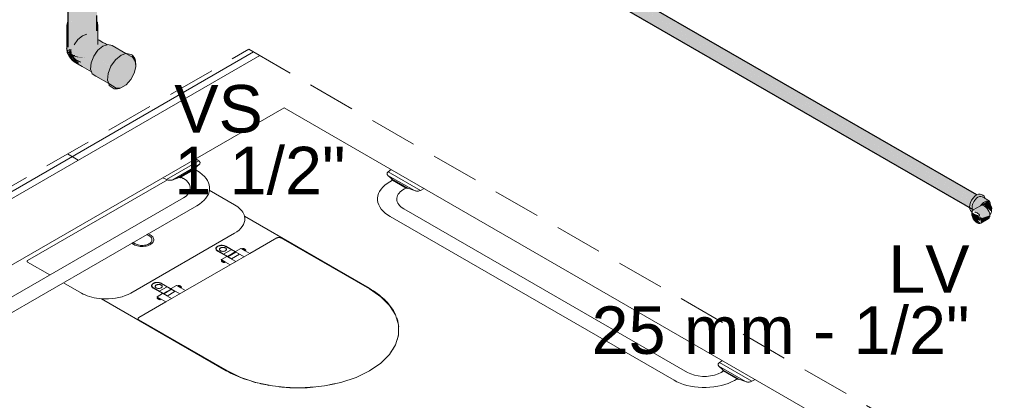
# Model space of a CAD drawing. Header units: millimetres. Extents: x 567 to 934, y -1 to 364.
# Tile 642 of 656: x 773.96 to 778.1, y 65.97 to 67.57. Entities that reach past the tile are written whole.
import ezdxf

# ---------------------------------------------------------------- set-up
doc = ezdxf.new("R2010")
doc.units = ezdxf.units.MM
doc.header["$MEASUREMENT"] = 0
doc.linetypes.add('JIS_02_2.0', pattern=[0.3, 0.2, -0.1])
doc.linetypes.add('NULL', pattern=[0])
for name, color, linetype, lineweight in [('A-ANNO-SYMB', 7, 'Continuous', 9), ('A-WALL', 7, 'Continuous', 25), ('AF-Condutos', 140, 'Continuous', 25), ('AF-Peça de utilização', 152, 'Continuous', 18), ('ARQ-ALV-REB', 7, 'Continuous', 18), ('DI-Área do detalhe', 10, 'JIS_02_2.0', 0), ('Peças hidrossanitárias', 7, 'Continuous', 13), ('Textos', 7, 'Continuous', 9)]:
    doc.layers.add(name, color=color, linetype=linetype, lineweight=lineweight)
doc.styles.add('Arial', font='arial.ttf')

msp = doc.modelspace()

# ---------------------------------------------------------------- hatches: boundary and pattern name
at = {"layer": 'AF-Condutos', "linetype": 'Continuous'}
for points in [[(774.2845, 67.5245), (774.2845, 68.8909), (774.281, 67.6282), (774.2805, 68.8764), (774.2697, 67.7522), (774.2666, 68.8641), (774.2529, 67.9371), (774.2453, 68.8561), (774.2218, 67.5134), (774.2449, 67.5114), (774.2832, 67.5241)], [(774.1642, 67.4591), (774.1653, 67.5774), (774.1642, 68.8288), (774.1642, 67.5734), (774.1641, 68.8292), (774.1628, 68.8096), (774.1629, 67.5689), (774.1628, 67.4629)], [(774.1756, 67.445), (774.1778, 67.5784), (774.1764, 67.4491), (774.1856, 67.4621), (774.1955, 67.4984), (774.1955, 67.4842), (774.2081, 67.5167), (774.2185, 67.5087), (774.2218, 67.5134), (774.2269, 67.8019), (774.2203, 68.7895), (774.2232, 67.7885), (774.2201, 68.7894), (774.2201, 68.8538), (774.2004, 67.7056), (774.1957, 68.7987), (774.2001, 67.7042), (774.1957, 68.7988), (774.1983, 67.6979), (774.1955, 68.7988), (774.1955, 67.6877), (774.1947, 68.7992), (774.1785, 67.6255), (774.1758, 68.8096), (774.1777, 67.6228), (774.1757, 68.8097), (774.1757, 67.6155), (774.1757, 68.8097), (774.1747, 67.7741), (774.1754, 68.8099), (774.1681, 67.5305), (774.1744, 67.4504), (774.1756, 67.445), (774.1753, 67.5761)], [(774.1628, 67.4558), (774.1629, 67.5689), (774.1628, 68.8096)], [(774.1643, 67.4586), (774.1676, 67.4492), (774.1753, 68.7969), (774.1752, 68.797)], [(775.1408, 68.4244), (777.9629, 66.7951), (775.1122, 68.4552), (775.1068, 68.4327), (775.1516, 68.4068), (777.962, 66.7843)], [(775.1371, 68.4757), (775.1283, 68.4728), (775.1122, 68.4552), (775.1541, 68.4308), (777.9674, 66.8067), (775.1556, 68.4445), (777.9747, 66.8171), (775.159, 68.4549), (777.9835, 66.8243)], [(775.1371, 68.4757), (777.9767, 66.8283), (777.9828, 66.8327)], [(775.1579, 68.466), (775.1371, 68.4757), (777.9923, 66.8272)], [(777.9846, 66.834), (775.1444, 68.4738), (777.9824, 66.8329)], [(777.9752, 66.8291), (775.1568, 68.4562), (777.9673, 66.8214)], [(775.1068, 68.4327), (775.1096, 68.4244), (775.1331, 68.4173), (775.1282, 68.4137), (777.9648, 66.776)], [(775.1096, 68.4244), (777.9549, 66.7809), (777.9548, 66.7817)], [(775.1293, 68.4123), (777.9708, 66.7717), (775.1509, 68.4006)], [(777.9546, 66.7885), (777.9575, 66.7983), (775.1408, 68.4244)], [(777.957, 66.7986), (777.9623, 66.8097), (775.1541, 68.4308)], [(777.9678, 66.821), (775.1556, 68.4445), (777.9621, 66.8099)], [(777.9546, 66.7819), (777.9553, 66.7881), (775.1516, 68.4068)], [(774.1778, 67.5784), (774.176, 67.4485), (774.1764, 67.4491)]]:
    msp.add_hatch(color=151, dxfattribs=at).paths.add_polyline_path(points)
at = {"layer": 'AF-Peça de utilização', "linetype": 'Continuous'}
for points in [[(774.1574, 67.4487), (774.1754, 67.4284), (774.1817, 67.5206), (774.2062, 67.5134), (774.2337, 67.5125), (774.2593, 67.5182), (774.2346, 67.4163), (774.2592, 67.4225), (774.2783, 67.4356), (774.2886, 67.4673), (774.2872, 67.5601), (774.2233, 67.5503), (774.1628, 67.5637), (774.1573, 67.5483)], [(774.1766, 67.4276), (774.1952, 67.4188), (774.1908, 67.4279), (774.2062, 67.4329), (774.2062, 67.4171), (774.2337, 67.4128), (774.2593, 67.5182), (774.2343, 67.5127), (774.2068, 67.5132), (774.1817, 67.5206), (774.176, 67.4338)], [(774.1784, 67.4132), (774.1796, 67.4096), (774.2034, 67.3906), (774.2614, 67.3547), (774.2577, 67.3584), (774.2603, 67.3884), (774.2667, 67.4115), (774.3056, 67.4567), (774.3271, 67.4659), (774.2423, 67.5106), (774.2233, 67.5043), (774.2043, 67.4886), (774.1886, 67.4663), (774.2019, 67.4533), (774.1875, 67.4362)], [(774.4402, 67.3463), (774.4482, 67.3738), (774.4459, 67.3973), (774.4351, 67.4127), (774.3485, 67.4627), (774.3311, 67.4673), (774.3099, 67.4603), (774.2888, 67.4429), (774.3643, 67.4043), (774.3614, 67.401), (774.2888, 67.4429), (774.2713, 67.4181), (774.3439, 67.3762), (774.3348, 67.3529), (774.2713, 67.4181), (774.2605, 67.3903), (774.2582, 67.3641), (774.2649, 67.3443), (774.2794, 67.3341), (774.366, 67.2841), (774.3857, 67.2853), (774.4073, 67.2978), (774.4271, 67.3193)], [(774.1681, 67.4169), (774.1766, 67.4233), (774.1638, 67.4263)], [(774.1957, 67.3908), (774.2068, 67.3885), (774.217, 67.3933), (774.1946, 67.4048), (774.1976, 67.4109), (774.1837, 67.4206), (774.182, 67.4448), (774.1746, 67.4482), (774.164, 67.4428), (774.1761, 67.4246), (774.182, 67.4037)], [(774.1766, 67.4233), (774.169, 67.4175), (774.1749, 67.4112)], [(774.3437, 67.3759), (774.2713, 67.4181), (774.3348, 67.3529)], [(774.3639, 67.4045), (774.2888, 67.4429), (774.3607, 67.4013)], [(774.3577, 67.2805), (774.3913, 67.3533), (774.4338, 67.4219), (774.4094, 67.43), (774.3861, 67.4223), (774.3629, 67.4031), (774.3437, 67.3759), (774.3318, 67.3453), (774.3293, 67.3165), (774.3366, 67.2947)], [(774.4457, 67.405), (774.4338, 67.4219), (774.4299, 67.4157)], [(774.1909, 67.3942), (774.2622, 67.3524), (774.2615, 67.3543), (774.2109, 67.3854), (774.1894, 67.4017)], [(774.2201, 67.4149), (774.2063, 67.4137), (774.2337, 67.4125)], [(774.3794, 67.2818), (774.3855, 67.2853), (774.3577, 67.2805)], [(778.0185, 66.8215), (778.0108, 66.8323), (777.9917, 66.8369), (777.9694, 66.8206), (777.9586, 66.8019), (777.9547, 66.7827), (777.9633, 66.7636), (777.9616, 66.7886), (777.9692, 66.8083), (777.9824, 66.8247), (778.0047, 66.8342)], [(777.9616, 66.771), (778.0172, 66.8207), (777.9663, 66.7899)], [(778.0185, 66.8215), (778.0047, 66.8342), (777.9824, 66.8247), (777.9687, 66.7982), (778, 66.7905), (778.005, 66.798), (778.0187, 66.8063), (778.0017, 66.791), (777.9687, 66.7982), (777.9654, 66.7821), (777.9721, 66.7718), (778.006, 66.7901), (778.0347, 66.8106), (778.0195, 66.814)], [(778.0347, 66.8106), (778.0041, 66.7918), (778.0164, 66.7906), (778.0463, 66.7636), (778.0458, 66.7865)], [(777.9919, 66.7482), (777.9762, 66.7532), (777.9645, 66.7624), (777.9667, 66.7412), (777.9805, 66.721), (777.9977, 66.7137), (777.99, 66.7253), (777.9998, 66.731)], [(778.006, 66.7901), (777.969, 66.7695), (778.006, 66.7447), (778.0004, 66.7399), (778.0083, 66.7371), (778.0382, 66.7471), (778.037, 66.7626), (778.0232, 66.7828)], [(777.99, 66.7253), (777.9977, 66.7137), (778.0024, 66.7152)], [(778.0024, 66.7152), (778.0334, 66.733), (778.04, 66.7477), (778.0083, 66.7371), (777.9998, 66.7393)]]:
    msp.add_hatch(color=161, dxfattribs=at).paths.add_polyline_path(points)

# ---------------------------------------------------------------- linework, layer by layer
at = {"layer": 'A-ANNO-SYMB', "color": 8, "linetype": 'Continuous', "lineweight": 5}
msp.add_line((774.9432, 67.4358), (772.2675, 65.8909), dxfattribs=at)
at = {"layer": 'A-WALL', "color": 8, "lineweight": 5}
for p, q in [((774.9691, 67.4208), (773.3919, 66.5103)), ((773.6344, 66.3703), (775.072, 67.2003)), ((775.072, 67.2003), (778.1897, 65.4003))]:
    msp.add_line(p, q, dxfattribs=at)
at = {"layer": 'AF-Condutos'}
for p, q in [((774.1628, 68.8096), (774.1628, 67.5685)), ((777.9846, 66.834), (775.1444, 68.4738)), ((775.1508, 68.3998), (777.9708, 66.7717)), ((774.2845, 67.5632), (774.2845, 67.5901)), ((774.1628, 67.5685), (774.1628, 67.4558)), ((774.2845, 67.5546), (774.2845, 67.5632)), ((774.2845, 67.5245), (774.2845, 67.5546)), ((777.9847, 66.8339), (777.9846, 66.834))]:
    msp.add_line(p, q, dxfattribs=at)
at = {"layer": 'AF-Peça de utilização'}
for p, q in [((774.1616, 67.5639), (774.1573, 67.5483)), ((774.1573, 67.5483), (774.1573, 67.5169)), ((774.1628, 67.5651), (774.1616, 67.5639)), ((774.2872, 67.5601), (774.2845, 67.5632)), ((774.2886, 67.5443), (774.2872, 67.5601)), ((774.2886, 67.5259), (774.2886, 67.5443)), ((774.1573, 67.5169), (774.1573, 67.4507)), ((774.2233, 67.5043), (774.2043, 67.4886)), ((774.2423, 67.5106), (774.2233, 67.5043)), ((774.2886, 67.4985), (774.2886, 67.5259)), ((774.2043, 67.4886), (774.1886, 67.4663)), ((774.2886, 67.4888), (774.2886, 67.4985)), ((774.2937, 67.4859), (774.2886, 67.4888)), ((774.2886, 67.4673), (774.2886, 67.4888)), ((774.3099, 67.4603), (774.2888, 67.4429)), ((774.31, 67.4764), (774.2937, 67.4859)), ((774.3278, 67.4662), (774.3099, 67.4603)), ((774.3186, 67.4715), (774.31, 67.4764)), ((774.3278, 67.4662), (774.3186, 67.4715)), ((774.3311, 67.4673), (774.3278, 67.4662)), ((774.3485, 67.4627), (774.3311, 67.4673)), ((774.4067, 67.4291), (774.3485, 67.4627)), ((774.1573, 67.4507), (774.1572, 67.4503)), ((774.1572, 67.4503), (774.1596, 67.4432)), ((774.1573, 67.4502), (774.1572, 67.4503)), ((774.1572, 67.4503), (774.1573, 67.4497)), ((774.1573, 67.4507), (774.1573, 67.4502)), ((774.1573, 67.4502), (774.1573, 67.45)), ((774.1573, 67.45), (774.1573, 67.4497)), ((774.1573, 67.4497), (774.1573, 67.4483)), ((774.1573, 67.4483), (774.1576, 67.4474)), ((774.1576, 67.4474), (774.1596, 67.4432)), ((774.1576, 67.4474), (774.16, 67.4331)), ((774.1596, 67.4432), (774.1622, 67.4356)), ((774.1622, 67.4356), (774.16, 67.4331)), ((774.16, 67.4331), (774.1638, 67.4263)), ((774.1622, 67.4356), (774.1625, 67.437)), ((774.1622, 67.4356), (774.1637, 67.4343)), ((774.1638, 67.4263), (774.1622, 67.4356)), ((774.1625, 67.437), (774.1638, 67.4432)), ((774.1628, 67.4363), (774.1637, 67.4343)), ((774.1637, 67.4343), (774.1644, 67.4329)), ((774.1638, 67.4263), (774.1681, 67.4169)), ((774.1766, 67.4233), (774.1638, 67.4263)), ((774.1644, 67.4329), (774.17, 67.4289)), ((774.1649, 67.4333), (774.17, 67.4289)), ((774.1754, 67.4251), (774.1675, 67.4373)), ((774.1744, 67.4295), (774.1681, 67.4476)), ((774.169, 67.4175), (774.1681, 67.4169)), ((774.1766, 67.4233), (774.169, 67.4175)), ((774.17, 67.4289), (774.1766, 67.4233)), ((774.1761, 67.4246), (774.1744, 67.4295)), ((774.1762, 67.4278), (774.1746, 67.4482)), ((774.1761, 67.4199), (774.1751, 67.413)), ((774.1766, 67.4233), (774.1754, 67.4251)), ((774.1766, 67.4233), (774.1761, 67.4246)), ((774.1766, 67.4233), (774.1761, 67.4199)), ((774.1762, 67.4274), (774.1762, 67.4278)), ((774.1765, 67.4243), (774.1762, 67.4274)), ((774.1766, 67.4233), (774.1765, 67.4243)), ((774.1766, 67.4233), (774.1768, 67.4241)), ((774.1766, 67.4233), (774.1771, 67.4239)), ((774.1766, 67.4233), (774.1773, 67.4235)), ((774.1766, 67.4233), (774.1773, 67.4231)), ((774.1766, 67.4233), (774.1772, 67.4228)), ((774.1766, 67.4233), (774.1772, 67.4226)), ((774.1766, 67.4233), (774.1771, 67.4212)), ((774.1766, 67.4233), (774.1772, 67.4222)), ((774.1768, 67.4241), (774.1773, 67.4262)), ((774.1771, 67.4212), (774.1768, 67.4178)), ((774.1768, 67.4178), (774.1784, 67.4132)), ((774.1771, 67.4239), (774.1774, 67.4242)), ((774.1771, 67.4216), (774.1771, 67.4212)), ((774.1771, 67.4212), (774.1795, 67.4126)), ((774.1772, 67.4228), (774.1802, 67.4211)), ((774.1772, 67.4226), (774.1946, 67.4048)), ((774.1772, 67.4222), (774.1891, 67.4022)), ((774.1773, 67.4262), (774.1775, 67.4272)), ((774.1773, 67.4235), (774.1775, 67.4236)), ((774.1773, 67.4231), (774.1784, 67.4229)), ((774.1774, 67.4242), (774.1792, 67.4264)), ((774.1775, 67.4236), (774.1821, 67.425)), ((774.1775, 67.4236), (774.1784, 67.4229)), ((774.1784, 67.4229), (774.1817, 67.4206)), ((774.1784, 67.4229), (774.1916, 67.4206)), ((774.1802, 67.4211), (774.1805, 67.4209)), ((774.1805, 67.4209), (774.1844, 67.4187)), ((774.1817, 67.4206), (774.2062, 67.4134)), ((774.2713, 67.4181), (774.2605, 67.3903)), ((774.2888, 67.4429), (774.2713, 67.4181)), ((774.2788, 67.4295), (774.2845, 67.438)), ((774.3861, 67.4223), (774.3629, 67.4031)), ((774.4067, 67.4291), (774.3861, 67.4223)), ((774.4094, 67.43), (774.4067, 67.4291)), ((774.4351, 67.4127), (774.4067, 67.4291)), ((774.4286, 67.4249), (774.4094, 67.43)), ((774.4338, 67.4219), (774.4286, 67.4249)), ((774.4438, 67.4077), (774.4338, 67.4219)), ((774.1681, 67.4169), (774.1696, 67.415)), ((774.1696, 67.415), (774.1733, 67.4104)), ((774.1733, 67.4104), (774.1746, 67.4088)), ((774.1751, 67.413), (774.1746, 67.4088)), ((774.1746, 67.4088), (774.1821, 67.4019)), ((774.1814, 67.4041), (774.1746, 67.4088)), ((774.1746, 67.4088), (774.1786, 67.4028)), ((774.1784, 67.4132), (774.1796, 67.4096)), ((774.1786, 67.4028), (774.18, 67.4007)), ((774.1795, 67.4126), (774.182, 67.4037)), ((774.18, 67.4007), (774.1833, 67.3985)), ((774.182, 67.4037), (774.1814, 67.4041)), ((774.1815, 67.4038), (774.1821, 67.4019)), ((774.182, 67.4037), (774.2068, 67.3885)), ((774.1891, 67.4022), (774.182, 67.4037)), ((774.1909, 67.3942), (774.182, 67.4037)), ((774.1821, 67.4019), (774.1828, 67.3999)), ((774.1826, 67.4014), (774.1891, 67.3954)), ((774.1828, 67.3999), (774.1891, 67.3954)), ((774.1833, 67.3985), (774.1877, 67.3954)), ((774.1877, 67.3954), (774.1937, 67.3912)), ((774.1946, 67.4048), (774.1891, 67.4022)), ((774.1891, 67.4022), (774.217, 67.3933)), ((774.2068, 67.3885), (774.1891, 67.4022)), ((774.1891, 67.3954), (774.1916, 67.3931)), ((774.1909, 67.3942), (774.1957, 67.3908)), ((774.1922, 67.3928), (774.1909, 67.3942)), ((774.1916, 67.3931), (774.1937, 67.3912)), ((774.1937, 67.3912), (774.1922, 67.3928)), ((774.1937, 67.3912), (774.1957, 67.3908)), ((774.217, 67.3933), (774.1946, 67.4048)), ((774.1957, 67.3908), (774.2068, 67.3885)), ((774.1957, 67.3908), (774.1958, 67.3907)), ((774.1958, 67.3907), (774.2231, 67.375)), ((774.2605, 67.3903), (774.2582, 67.3641)), ((774.3437, 67.3759), (774.3318, 67.3453)), ((774.3629, 67.4031), (774.3437, 67.3759)), ((774.4459, 67.3973), (774.4351, 67.4127)), ((774.4457, 67.405), (774.4438, 67.4077)), ((774.4465, 67.3965), (774.4457, 67.405)), ((774.4478, 67.3777), (774.4459, 67.3973)), ((774.4482, 67.3792), (774.4465, 67.3965)), ((774.4478, 67.3777), (774.4482, 67.3792)), ((774.4482, 67.3738), (774.4478, 67.3777)), ((774.2231, 67.375), (774.2622, 67.3524)), ((774.2582, 67.3641), (774.2622, 67.3524)), ((774.2622, 67.3524), (774.2649, 67.3443)), ((774.2649, 67.3443), (774.2794, 67.3341)), ((774.3318, 67.3453), (774.3293, 67.3165)), ((774.4271, 67.3193), (774.4415, 67.3462)), ((774.4415, 67.3462), (774.4482, 67.3738)), ((774.2794, 67.3341), (774.334, 67.3026)), ((774.3293, 67.3165), (774.334, 67.3026)), ((774.334, 67.3026), (774.3366, 67.2947)), ((774.334, 67.3026), (774.366, 67.2841)), ((774.3366, 67.2947), (774.3525, 67.2835)), ((774.3857, 67.2853), (774.4073, 67.2978)), ((774.4073, 67.2978), (774.4271, 67.3193)), ((774.3525, 67.2835), (774.3577, 67.2805)), ((774.3577, 67.2805), (774.3708, 67.2813)), ((774.366, 67.2841), (774.3857, 67.2853)), ((774.3708, 67.2813), (774.3794, 67.2818)), ((774.3794, 67.2818), (774.3855, 67.2853)), ((777.9988, 66.8376), (777.9917, 66.8369)), ((778.0049, 66.8357), (777.9988, 66.8376)), ((777.9586, 66.8019), (777.9557, 66.792)), ((777.9633, 66.8117), (777.9586, 66.8019)), ((777.9694, 66.8206), (777.9633, 66.8117)), ((777.9687, 66.7982), (777.9674, 66.7939)), ((777.9726, 66.8063), (777.9687, 66.7982)), ((777.9765, 66.8281), (777.9694, 66.8206)), ((777.9777, 66.8137), (777.9726, 66.8063)), ((777.9841, 66.8337), (777.9765, 66.8281)), ((777.9836, 66.82), (777.9777, 66.8137)), ((777.99, 66.8247), (777.9836, 66.82)), ((777.9847, 66.8339), (777.9841, 66.8337)), ((777.9917, 66.8369), (777.9847, 66.8339)), ((777.9962, 66.8273), (777.99, 66.8247)), ((777.9964, 66.8274), (777.9962, 66.8273)), ((778.0023, 66.8279), (777.9964, 66.8274)), ((778.0074, 66.8264), (778.0023, 66.8279)), ((778.0086, 66.7975), (778.0041, 66.7918)), ((778.0108, 66.8323), (778.0049, 66.8357)), ((778.0186, 66.8199), (778.0074, 66.8264)), ((778.0136, 66.8021), (778.0086, 66.7975)), ((778.0155, 66.828), (778.0108, 66.8323)), ((778.0186, 66.8053), (778.0136, 66.8021)), ((778.0185, 66.8215), (778.0155, 66.828)), ((778.0186, 66.8199), (778.0185, 66.8215)), ((778.0201, 66.8191), (778.0186, 66.8199)), ((778.0188, 66.8054), (778.0186, 66.8053)), ((778.0239, 66.8072), (778.0188, 66.8054)), ((778.0347, 66.8106), (778.0201, 66.8191)), ((778.0286, 66.8073), (778.0239, 66.8072)), ((778.0326, 66.8057), (778.0286, 66.8073)), ((778.0403, 66.7973), (778.0326, 66.8057)), ((778.0386, 66.807), (778.0347, 66.8106)), ((778.0411, 66.8015), (778.0386, 66.807)), ((778.0419, 66.7942), (778.0403, 66.7973)), ((778.0419, 66.7947), (778.0411, 66.8015)), ((777.9557, 66.792), (777.9547, 66.7827)), ((777.9547, 66.7827), (777.9549, 66.7809)), ((777.9549, 66.7809), (777.9557, 66.7744)), ((777.9557, 66.7744), (777.9586, 66.7679)), ((777.9586, 66.7679), (777.9633, 66.7636)), ((777.9633, 66.7636), (777.9646, 66.7628)), ((777.9645, 66.7624), (777.9637, 66.7561)), ((777.9637, 66.7561), (777.9645, 66.7488)), ((777.9646, 66.7628), (777.9645, 66.7624)), ((777.9667, 66.7674), (777.9646, 66.7628)), ((777.9663, 66.7899), (777.9654, 66.7821)), ((777.9654, 66.7821), (777.9659, 66.7777)), ((777.9659, 66.7777), (777.9663, 66.7752)), ((777.9674, 66.7939), (777.9663, 66.7899)), ((777.9663, 66.7752), (777.9668, 66.7741)), ((777.9689, 66.7694), (777.9667, 66.7674)), ((777.9668, 66.7741), (777.9672, 66.773)), ((777.9672, 66.773), (777.9687, 66.7698)), ((777.9687, 66.7698), (777.9687, 66.7698)), ((777.9687, 66.7698), (777.969, 66.7695)), ((777.969, 66.7695), (777.9689, 66.7694)), ((777.9703, 66.7707), (777.969, 66.7695)), ((778.0013, 66.7886), (777.9703, 66.7707)), ((777.9765, 66.76), (777.9785, 66.7607)), ((777.9785, 66.7607), (777.9794, 66.7609)), ((777.9794, 66.7609), (777.9828, 66.7606)), ((777.9828, 66.7606), (777.9864, 66.7591)), ((777.9864, 66.7591), (777.99, 66.7564)), ((777.99, 66.7564), (777.9933, 66.7529)), ((778.0024, 66.789), (778.0013, 66.7886)), ((778.0032, 66.7903), (778.0024, 66.789)), ((778.006, 66.7901), (778.0024, 66.789)), ((778.0041, 66.7918), (778.0032, 66.7903)), ((778.0115, 66.7895), (778.006, 66.7901)), ((778.0173, 66.787), (778.0115, 66.7895)), ((778.0232, 66.7828), (778.0173, 66.787)), ((778.0287, 66.777), (778.0232, 66.7828)), ((778.0334, 66.7701), (778.0287, 66.777)), ((778.037, 66.7626), (778.0334, 66.7701)), ((778.0393, 66.755), (778.037, 66.7626)), ((778.0398, 66.7495), (778.0393, 66.755)), ((778.0398, 66.7495), (778.0442, 66.7556)), ((778.0419, 66.7942), (778.0419, 66.7947)), ((778.042, 66.7939), (778.0419, 66.7942)), ((778.0428, 66.7925), (778.042, 66.7939)), ((778.0458, 66.7865), (778.0428, 66.7925)), ((778.0442, 66.7556), (778.0463, 66.7636)), ((778.0458, 66.7865), (778.0471, 66.771)), ((778.0478, 66.7784), (778.0458, 66.7865)), ((778.0467, 66.7743), (778.0458, 66.7865)), ((778.0463, 66.7636), (778.0471, 66.771)), ((778.0471, 66.771), (778.0467, 66.7743)), ((778.0471, 66.771), (778.0478, 66.7784)), ((777.9645, 66.7488), (777.9667, 66.7412)), ((777.9667, 66.7412), (777.9703, 66.7337)), ((777.9703, 66.7337), (777.975, 66.7268)), ((777.975, 66.7268), (777.9805, 66.721)), ((777.9805, 66.721), (777.9864, 66.7168)), ((777.9864, 66.7168), (777.9922, 66.7143)), ((777.9922, 66.7143), (777.9977, 66.7137)), ((777.9933, 66.7529), (777.9962, 66.7486)), ((777.9962, 66.7486), (777.9984, 66.744)), ((777.9984, 66.7279), (777.9962, 66.7259)), ((777.9977, 66.7137), (778.0024, 66.7152)), ((777.9984, 66.744), (777.9998, 66.7393)), ((777.9998, 66.731), (777.9984, 66.7279)), ((777.9998, 66.7393), (778.0003, 66.7349)), ((778.0003, 66.7349), (777.9998, 66.731)), ((778.0024, 66.7152), (778.0334, 66.733)), ((778.0334, 66.733), (778.037, 66.7364)), ((778.037, 66.7364), (778.0393, 66.7414)), ((778.0393, 66.7414), (778.04, 66.7477)), ((778.04, 66.7477), (778.0398, 66.7495))]:
    msp.add_line(p, q, dxfattribs=at)
at = {"layer": 'ARQ-ALV-REB', "color": 8, "lineweight": 5}
msp.add_line((774.1605, 67.0065), (774.206, 66.9803), dxfattribs=at)
at = {"layer": 'DI-Área do detalhe'}
msp.add_lwpolyline([(775.4081, 63.4867), (771.7361, 65.6067), (774.9236, 67.4471), (778.5957, 65.327), (775.4081, 63.4867)], dxfattribs=at)
at = {"layer": 'Peças hidrossanitárias', "color": 8, "lineweight": 5}
for p, q in [((774.577, 66.8984), (774.7131, 66.9771)), ((774.7146, 66.9619), (774.6033, 66.8976)), ((774.7146, 66.9619), (774.6967, 66.9461)), ((774.7005, 66.9857), (774.7131, 66.9771)), ((774.6305, 66.9079), (774.6967, 66.9461)), ((774.6375, 66.9084), (774.6949, 66.9415)), ((774.6993, 66.944), (774.6949, 66.9415)), ((774.6967, 66.9461), (774.6993, 66.944)), ((775.5097, 66.9316), (775.5224, 66.9403)), ((775.6459, 66.853), (775.5097, 66.9316)), ((773.993, 66.5573), (774.5817, 66.8972)), ((774.577, 66.8984), (774.5619, 66.9057)), ((774.6305, 66.9079), (774.6033, 66.8976)), ((774.6342, 66.9065), (774.6305, 66.9079)), ((774.6375, 66.9084), (774.6342, 66.9065)), ((775.5262, 66.9007), (775.5082, 66.9164)), ((775.5082, 66.9164), (775.6195, 66.8521)), ((775.5236, 66.8985), (775.5262, 66.9007)), ((775.5279, 66.896), (775.5236, 66.8985)), ((775.5923, 66.8625), (775.5262, 66.9007)), ((775.5854, 66.8629), (775.5279, 66.896)), ((774.7572, 66.854), (774.8633, 66.7928)), ((775.5887, 66.861), (775.5854, 66.8629)), ((775.5923, 66.8625), (775.5887, 66.861)), ((775.6195, 66.8521), (775.5923, 66.8625)), ((775.6609, 66.8603), (775.6459, 66.853)), ((773.454, 66.1321), (774.648, 66.8214)), ((774.7051, 66.7884), (773.5111, 66.0991)), ((775.5749, 66.7759), (776.7689, 66.0866)), ((774.9051, 66.7438), (775.4297, 66.4409)), ((776.7117, 66.0536), (775.5177, 66.7429)), ((774.4268, 66.4208), (774.8633, 66.6728)), ((774.9278, 66.5873), (775.0413, 66.6528)), ((775.0586, 66.6528), (775.431, 66.4378)), ((774.8321, 66.5746), (774.7921, 66.5976)), ((774.8508, 66.5648), (774.7929, 66.5982)), ((774.8497, 66.6034), (774.8168, 66.5844)), ((774.8259, 66.6172), (774.8837, 66.5838)), ((774.8267, 66.6177), (774.8667, 66.5946)), ((774.8664, 66.5937), (774.8335, 66.5747)), ((774.8686, 66.5925), (774.8357, 66.5735)), ((774.8667, 66.5956), (774.8893, 66.6086)), ((774.8667, 66.5946), (774.9036, 66.5733)), ((774.891, 66.6086), (774.8945, 66.6066)), ((774.8945, 66.6066), (774.897, 66.608)), ((774.908, 66.5988), (774.8945, 66.6066)), ((774.897, 66.608), (774.9105, 66.6002)), ((774.9111, 66.6016), (774.8994, 66.6084)), ((774.9105, 66.6002), (774.908, 66.5988)), ((774.908, 66.5988), (774.9278, 66.5873)), ((774.0865, 66.4973), (773.993, 66.5513)), ((774.8078, 66.5616), (774.8303, 66.5746)), ((774.8113, 66.5586), (774.8078, 66.5606)), ((774.8082, 66.5557), (774.8199, 66.5489)), ((774.8088, 66.5571), (774.8113, 66.5586)), ((774.8223, 66.5493), (774.8088, 66.5571)), ((774.8113, 66.5586), (774.8248, 66.5508)), ((774.8248, 66.5508), (774.8223, 66.5493)), ((774.8447, 66.5393), (774.8248, 66.5508)), ((774.8314, 66.5749), (774.8689, 66.5533)), ((774.9278, 66.5873), (774.8447, 66.5393)), ((774.8846, 66.5843), (774.8499, 66.5643)), ((774.6575, 66.4312), (774.8447, 66.5393)), ((774.219, 66.4208), (774.1436, 66.4643)), ((774.5617, 66.4185), (774.5217, 66.4416)), ((774.5226, 66.4421), (774.5804, 66.4087)), ((774.5464, 66.4283), (774.5793, 66.4473)), ((774.6133, 66.4277), (774.5555, 66.4611)), ((774.5564, 66.4616), (774.5964, 66.4385)), ((774.5631, 66.4186), (774.5961, 66.4376)), ((774.5653, 66.4174), (774.5982, 66.4364)), ((774.5743, 66.3832), (774.6575, 66.4312)), ((774.5796, 66.4082), (774.6142, 66.4282)), ((774.5964, 66.4395), (774.6189, 66.4525)), ((774.5964, 66.4385), (774.6332, 66.4172)), ((774.6206, 66.4525), (774.6241, 66.4505)), ((774.6241, 66.4505), (774.6266, 66.4519)), ((774.6241, 66.4505), (774.6376, 66.4427)), ((774.6401, 66.4441), (774.6266, 66.4519)), ((774.629, 66.4523), (774.6407, 66.4455)), ((774.6401, 66.4441), (774.6376, 66.4427)), ((774.6376, 66.4427), (774.6575, 66.4312)), ((774.8284, 66.0938), (774.3038, 66.3966)), ((774.4608, 66.3177), (774.5743, 66.3832)), ((774.5375, 66.4055), (774.56, 66.4185)), ((774.5409, 66.4025), (774.5375, 66.4045)), ((774.5496, 66.3929), (774.5378, 66.3996)), ((774.5384, 66.401), (774.5409, 66.4025)), ((774.5384, 66.401), (774.5519, 66.3932)), ((774.5544, 66.3947), (774.5409, 66.4025)), ((774.5544, 66.3947), (774.5519, 66.3932)), ((774.5743, 66.3832), (774.5544, 66.3947)), ((774.5622, 66.4182), (774.5986, 66.3972)), ((774.8332, 66.0927), (774.4608, 66.3077)), ((776.9023, 66.1276), (776.9149, 66.1363)), ((776.9187, 66.0967), (776.9008, 66.1124)), ((777.0121, 66.0481), (776.9008, 66.1124)), ((776.9023, 66.1276), (777.0384, 66.049)), ((776.9162, 66.0945), (776.9187, 66.0967)), ((776.9194, 66.0927), (776.9162, 66.0945)), ((776.9187, 66.0967), (776.9849, 66.0585)), ((776.9194, 66.0927), (776.9769, 66.0595)), ((776.9812, 66.057), (776.9769, 66.0595)), ((776.9849, 66.0585), (776.9812, 66.057)), ((777.0121, 66.0481), (776.9849, 66.0585)), ((777.0535, 66.0563), (777.0384, 66.049))]:
    msp.add_line(p, q, dxfattribs=at)
for points in [[(774.7146, 66.9619), (774.7162, 66.9634), (774.7173, 66.9651), (774.718, 66.9669), (774.7183, 66.9687), (774.7181, 66.9705), (774.7175, 66.9723), (774.7164, 66.974), (774.715, 66.9756), (774.7131, 66.9771)], [(774.7051, 66.7884), (774.7163, 66.7955), (774.7263, 66.8031), (774.735, 66.8112), (774.7424, 66.8198), (774.7485, 66.8287), (774.7531, 66.8378), (774.7562, 66.8472), (774.7578, 66.8567), (774.758, 66.8663), (774.7566, 66.8758), (774.7537, 66.8852), (774.7493, 66.8944), (774.7435, 66.9034), (774.7363, 66.912), (774.7277, 66.9201), (774.718, 66.9278), (774.707, 66.935), (774.6949, 66.9415)], [(775.5097, 66.9316), (775.5079, 66.9301), (775.5064, 66.9285), (775.5054, 66.9268), (775.5047, 66.925), (775.5046, 66.9232), (775.5048, 66.9214), (775.5055, 66.9196), (775.5067, 66.9179), (775.5082, 66.9164)], [(774.577, 66.8984), (774.5795, 66.8974), (774.5823, 66.8965), (774.5853, 66.8959), (774.5883, 66.8956), (774.5915, 66.8955), (774.5946, 66.8956), (774.5977, 66.896), (774.6006, 66.8967), (774.6033, 66.8976)], [(774.648, 66.9031), (774.6469, 66.9037), (774.6457, 66.9043), (774.6446, 66.9049), (774.6435, 66.9055), (774.6423, 66.9061), (774.6411, 66.9067), (774.6399, 66.9073), (774.6387, 66.9078), (774.6375, 66.9084)], [(774.648, 66.8214), (774.6592, 66.8291), (774.6679, 66.8379), (774.6739, 66.8473), (774.6769, 66.8572), (774.6769, 66.8673), (774.6739, 66.8772), (774.6679, 66.8866), (774.6592, 66.8954), (774.648, 66.9031)], [(775.5279, 66.896), (775.5159, 66.8895), (775.5049, 66.8823), (775.4951, 66.8746), (775.4866, 66.8665), (775.4794, 66.8579), (775.4736, 66.8489), (775.4692, 66.8397), (775.4663, 66.8303), (775.4649, 66.8208), (775.465, 66.8112), (775.4666, 66.8017), (775.4698, 66.7923), (775.4744, 66.7832), (775.4804, 66.7743), (775.4878, 66.7657), (775.4966, 66.7576), (775.5066, 66.75), (775.5177, 66.7429)], [(775.5854, 66.8629), (775.5781, 66.8594), (775.5714, 66.8555), (775.5654, 66.8512), (775.5601, 66.8467), (775.5555, 66.8419), (775.5518, 66.8368), (775.5489, 66.8316), (775.5469, 66.8262), (775.5458, 66.8208), (775.5456, 66.8153), (775.5463, 66.8098), (775.5479, 66.8044), (775.5504, 66.7991), (775.5537, 66.794), (775.5578, 66.7891), (775.5628, 66.7844), (775.5685, 66.78), (775.5749, 66.7759)], [(775.6195, 66.8521), (775.6223, 66.8512), (775.6252, 66.8505), (775.6283, 66.8501), (775.6314, 66.85), (775.6345, 66.8501), (775.6376, 66.8504), (775.6405, 66.851), (775.6433, 66.8519), (775.6459, 66.853)], [(774.9051, 66.7438), (774.9033, 66.7499), (774.9008, 66.7559), (774.8975, 66.7617), (774.8935, 66.7675), (774.8888, 66.773), (774.8834, 66.7783), (774.8773, 66.7834), (774.8706, 66.7882), (774.8633, 66.7928)], [(774.8633, 66.6728), (774.8733, 66.6792), (774.8822, 66.6861), (774.8897, 66.6936), (774.896, 66.7014), (774.9008, 66.7096), (774.9041, 66.718), (774.906, 66.7265), (774.9063, 66.7352), (774.9051, 66.7438)], [(774.4317, 66.6315), (774.4324, 66.6307), (774.4332, 66.63), (774.434, 66.6293), (774.4349, 66.6286), (774.4358, 66.6279), (774.4368, 66.6272), (774.4378, 66.6265), (774.4388, 66.6259), (774.4398, 66.6253)], [(774.4369, 66.6348), (774.4376, 66.634), (774.4384, 66.6333), (774.4392, 66.6325), (774.44, 66.6317), (774.441, 66.631), (774.4419, 66.6303), (774.4429, 66.6296), (774.4439, 66.6289), (774.445, 66.6283)], [(774.4398, 66.6253), (774.4445, 66.6229), (774.4496, 66.6209), (774.4551, 66.6193), (774.461, 66.6181), (774.467, 66.6173), (774.4732, 66.617), (774.4794, 66.6171), (774.4855, 66.6177), (774.4915, 66.6187), (774.4971, 66.6202), (774.5024, 66.622), (774.5073, 66.6243), (774.5116, 66.6268), (774.5154, 66.6297), (774.5184, 66.6328), (774.5208, 66.6361), (774.5224, 66.6395), (774.5233, 66.6431), (774.5234, 66.6467), (774.5227, 66.6502), (774.5212, 66.6537), (774.519, 66.657), (774.5161, 66.6602), (774.5125, 66.6631), (774.5083, 66.6657), (774.5035, 66.668), (774.4983, 66.67)], [(774.445, 66.6283), (774.449, 66.6262), (774.4534, 66.6245), (774.4582, 66.6231), (774.4632, 66.6221), (774.4684, 66.6215), (774.4736, 66.6212), (774.479, 66.6214), (774.4842, 66.6219), (774.4893, 66.6228), (774.4941, 66.6241), (774.4986, 66.6257), (774.5027, 66.6276), (774.5064, 66.6298), (774.5095, 66.6323), (774.5121, 66.635), (774.5141, 66.6378), (774.5154, 66.6408), (774.516, 66.6438), (774.516, 66.6469), (774.5153, 66.6499), (774.5139, 66.6529), (774.5119, 66.6557), (774.5093, 66.6584), (774.5061, 66.6609), (774.5024, 66.6631), (774.4983, 66.665), (774.4937, 66.6666)], [(775.0586, 66.6528), (775.0578, 66.6532), (775.0569, 66.6536), (775.056, 66.6539), (775.0551, 66.6542), (775.0541, 66.6545), (775.0531, 66.6546), (775.0521, 66.6548), (775.051, 66.6549), (775.0499, 66.6549), (775.0489, 66.6549), (775.0478, 66.6548), (775.0468, 66.6546), (775.0457, 66.6545), (775.0448, 66.6542), (775.0438, 66.6539), (775.0429, 66.6536), (775.0421, 66.6532), (775.0413, 66.6528)], [(774.8267, 66.6177), (774.8246, 66.6188), (774.8223, 66.6197), (774.8198, 66.6205), (774.8171, 66.6211), (774.8144, 66.6215), (774.8115, 66.6218), (774.8087, 66.6218), (774.8059, 66.6217), (774.8031, 66.6213), (774.8004, 66.6208), (774.7978, 66.6201), (774.7954, 66.6192), (774.7931, 66.6182), (774.7911, 66.6171), (774.7893, 66.6158), (774.7878, 66.6144), (774.7866, 66.6129), (774.7857, 66.6113), (774.7852, 66.6097), (774.7849, 66.6081), (774.785, 66.6064), (774.7854, 66.6048), (774.7862, 66.6032), (774.7872, 66.6017), (774.7886, 66.6002), (774.7902, 66.5989), (774.7921, 66.5977)], [(774.8259, 66.6172), (774.8238, 66.6182), (774.8216, 66.6191), (774.8192, 66.6199), (774.8167, 66.6204), (774.8141, 66.6208), (774.8114, 66.6211), (774.8087, 66.6211), (774.806, 66.621), (774.8034, 66.6207), (774.8008, 66.6202), (774.7984, 66.6195), (774.7961, 66.6187), (774.7939, 66.6177), (774.792, 66.6166), (774.7903, 66.6154), (774.7889, 66.6141), (774.7878, 66.6126), (774.7869, 66.6112), (774.7864, 66.6096), (774.7861, 66.6081), (774.7862, 66.6065), (774.7866, 66.605), (774.7873, 66.6034), (774.7883, 66.602), (774.7896, 66.6006), (774.7911, 66.5993), (774.7929, 66.5982)], [(774.8249, 66.6106), (774.8237, 66.6112), (774.8223, 66.6118), (774.8208, 66.6122), (774.8192, 66.6126), (774.8176, 66.6129), (774.8159, 66.613), (774.8142, 66.613), (774.8125, 66.613), (774.8109, 66.6128), (774.8093, 66.6125), (774.8077, 66.612), (774.8063, 66.6115), (774.805, 66.6109), (774.8038, 66.6102), (774.8027, 66.6095), (774.8018, 66.6086), (774.8011, 66.6077), (774.8006, 66.6068), (774.8002, 66.6059), (774.8001, 66.6049), (774.8001, 66.6039), (774.8004, 66.6029), (774.8008, 66.602), (774.8015, 66.6011), (774.8023, 66.6002), (774.8032, 66.5994), (774.8044, 66.5987)], [(774.8044, 66.5987), (774.8063, 66.5978), (774.8085, 66.597), (774.8109, 66.5965), (774.8134, 66.5963), (774.8159, 66.5963), (774.8184, 66.5965), (774.8208, 66.597), (774.823, 66.5978), (774.8249, 66.5987), (774.8265, 66.5998), (774.8278, 66.6011), (774.8287, 66.6025), (774.8291, 66.6039), (774.8291, 66.6054), (774.8287, 66.6068), (774.8278, 66.6082), (774.8266, 66.6094), (774.8249, 66.6106)], [(774.8667, 66.5956), (774.8666, 66.5955), (774.8665, 66.5954), (774.8664, 66.5952), (774.8664, 66.5951), (774.8664, 66.595), (774.8664, 66.5949), (774.8665, 66.5948), (774.8666, 66.5947), (774.8667, 66.5946)], [(774.891, 66.6086), (774.8909, 66.6086), (774.8908, 66.6086), (774.8907, 66.6087), (774.8906, 66.6087), (774.8905, 66.6087), (774.8904, 66.6087), (774.8903, 66.6088), (774.8902, 66.6088), (774.8901, 66.6088), (774.89, 66.6088), (774.8899, 66.6088), (774.8898, 66.6087), (774.8897, 66.6087), (774.8896, 66.6087), (774.8895, 66.6087), (774.8894, 66.6086), (774.8893, 66.6086), (774.8893, 66.6086)], [(774.8994, 66.6084), (774.8991, 66.6084), (774.8988, 66.6084), (774.8985, 66.6084), (774.8982, 66.6084), (774.8979, 66.6084), (774.8977, 66.6083), (774.8974, 66.6082), (774.8972, 66.6081), (774.897, 66.608)], [(774.9068, 66.6059), (774.9061, 66.6062), (774.9053, 66.6066), (774.9045, 66.6069), (774.9037, 66.6072), (774.9029, 66.6075), (774.9021, 66.6078), (774.9012, 66.608), (774.9003, 66.6082), (774.8994, 66.6084)], [(774.9111, 66.6016), (774.9108, 66.6021), (774.9105, 66.6026), (774.9101, 66.6032), (774.9096, 66.6036), (774.9092, 66.6041), (774.9086, 66.6046), (774.908, 66.605), (774.9074, 66.6055), (774.9068, 66.6059)], [(774.9105, 66.6002), (774.9107, 66.6003), (774.9108, 66.6005), (774.911, 66.6006), (774.9111, 66.6008), (774.9111, 66.6009), (774.9112, 66.6011), (774.9112, 66.6013), (774.9112, 66.6014), (774.9111, 66.6016)], [(773.993, 66.5573), (773.9921, 66.5567), (773.9915, 66.556), (773.9911, 66.5554), (773.9908, 66.5546), (773.9908, 66.5539), (773.9911, 66.5532), (773.9915, 66.5525), (773.9921, 66.5518), (773.993, 66.5513)], [(774.8078, 66.5616), (774.8077, 66.5615), (774.8076, 66.5614), (774.8075, 66.5612), (774.8075, 66.5611), (774.8075, 66.561), (774.8075, 66.5609), (774.8076, 66.5608), (774.8077, 66.5606), (774.8078, 66.5606)], [(774.8088, 66.5571), (774.8086, 66.557), (774.8084, 66.5568), (774.8083, 66.5567), (774.8082, 66.5565), (774.8081, 66.5564), (774.8081, 66.5562), (774.8081, 66.5561), (774.8081, 66.5559), (774.8082, 66.5557)], [(774.8082, 66.5557), (774.8085, 66.5552), (774.8088, 66.5547), (774.8092, 66.5542), (774.8096, 66.5537), (774.8101, 66.5532), (774.8106, 66.5527), (774.8112, 66.5523), (774.8118, 66.5519), (774.8125, 66.5515)], [(774.8125, 66.5515), (774.8132, 66.5511), (774.8139, 66.5507), (774.8147, 66.5504), (774.8155, 66.5501), (774.8163, 66.5498), (774.8172, 66.5495), (774.8181, 66.5493), (774.819, 66.5491), (774.8199, 66.5489)], [(774.8199, 66.5489), (774.8202, 66.5489), (774.8205, 66.5489), (774.8208, 66.5489), (774.8211, 66.5489), (774.8213, 66.549), (774.8216, 66.549), (774.8219, 66.5491), (774.8221, 66.5492), (774.8223, 66.5493)], [(774.8321, 66.5746), (774.8319, 66.5746), (774.8317, 66.5747), (774.8315, 66.5747), (774.8313, 66.5748), (774.8311, 66.5748), (774.8309, 66.5747), (774.8307, 66.5747), (774.8305, 66.5746), (774.8303, 66.5746)], [(774.5564, 66.4615), (774.5543, 66.4626), (774.5519, 66.4636), (774.5494, 66.4644), (774.5468, 66.465), (774.544, 66.4654), (774.5412, 66.4656), (774.5383, 66.4657), (774.5355, 66.4656), (774.5327, 66.4652), (774.53, 66.4647), (774.5274, 66.464), (774.525, 66.4632), (774.5228, 66.4621), (774.5207, 66.461), (774.519, 66.4597), (774.5175, 66.4583), (774.5163, 66.4568), (774.5154, 66.4552), (774.5148, 66.4536), (774.5145, 66.452), (774.5146, 66.4503), (774.515, 66.4487), (774.5158, 66.4471), (774.5168, 66.4456), (774.5182, 66.4441), (774.5198, 66.4428), (774.5217, 66.4416)], [(774.5555, 66.4611), (774.5535, 66.4621), (774.5512, 66.463), (774.5489, 66.4637), (774.5463, 66.4643), (774.5437, 66.4647), (774.541, 66.465), (774.5383, 66.465), (774.5356, 66.4649), (774.533, 66.4645), (774.5304, 66.4641), (774.528, 66.4634), (774.5257, 66.4626), (774.5235, 66.4616), (774.5216, 66.4605), (774.52, 66.4593), (774.5185, 66.4579), (774.5174, 66.4565), (774.5165, 66.455), (774.516, 66.4535), (774.5158, 66.452), (774.5158, 66.4504), (774.5162, 66.4489), (774.5169, 66.4473), (774.5179, 66.4459), (774.5192, 66.4445), (774.5208, 66.4432), (774.5226, 66.4421)], [(774.5546, 66.4545), (774.5533, 66.4551), (774.5519, 66.4557), (774.5504, 66.4562), (774.5489, 66.4565), (774.5472, 66.4568), (774.5456, 66.4569), (774.5439, 66.4569), (774.5422, 66.4569), (774.5405, 66.4567), (774.5389, 66.4564), (774.5374, 66.4559), (774.5359, 66.4554), (774.5346, 66.4548), (774.5334, 66.4541), (774.5324, 66.4534), (774.5315, 66.4525), (774.5308, 66.4517), (774.5302, 66.4507), (774.5299, 66.4498), (774.5297, 66.4488), (774.5298, 66.4478), (774.53, 66.4469), (774.5305, 66.4459), (774.5311, 66.445), (774.5319, 66.4441), (774.5329, 66.4433), (774.534, 66.4426)], [(774.534, 66.4426), (774.5359, 66.4417), (774.5381, 66.4409), (774.5405, 66.4404), (774.543, 66.4402), (774.5455, 66.4402), (774.548, 66.4404), (774.5504, 66.4409), (774.5526, 66.4417), (774.5545, 66.4426), (774.5562, 66.4437), (774.5574, 66.445), (774.5583, 66.4464), (774.5588, 66.4478), (774.5588, 66.4493), (774.5583, 66.4507), (774.5575, 66.4521), (774.5562, 66.4534), (774.5546, 66.4545)], [(774.5964, 66.4395), (774.5963, 66.4394), (774.5961, 66.4393), (774.5961, 66.4392), (774.596, 66.439), (774.596, 66.4389), (774.5961, 66.4388), (774.5961, 66.4387), (774.5963, 66.4386), (774.5964, 66.4385)], [(774.6206, 66.4525), (774.6206, 66.4525), (774.6205, 66.4526), (774.6204, 66.4526), (774.6203, 66.4526), (774.6202, 66.4526), (774.6201, 66.4527), (774.62, 66.4527), (774.6199, 66.4527), (774.6198, 66.4527), (774.6197, 66.4527), (774.6196, 66.4527), (774.6195, 66.4527), (774.6194, 66.4526), (774.6193, 66.4526), (774.6192, 66.4526), (774.6191, 66.4526), (774.619, 66.4525), (774.6189, 66.4525)], [(774.629, 66.4523), (774.6287, 66.4523), (774.6284, 66.4523), (774.6281, 66.4523), (774.6279, 66.4523), (774.6276, 66.4523), (774.6273, 66.4522), (774.6271, 66.4521), (774.6268, 66.452), (774.6266, 66.4519)], [(774.6364, 66.4498), (774.6357, 66.4502), (774.635, 66.4505), (774.6342, 66.4509), (774.6334, 66.4512), (774.6326, 66.4514), (774.6317, 66.4517), (774.6308, 66.4519), (774.6299, 66.4521), (774.629, 66.4523)], [(774.6407, 66.4455), (774.6404, 66.446), (774.6401, 66.4466), (774.6397, 66.4471), (774.6393, 66.4476), (774.6388, 66.448), (774.6383, 66.4485), (774.6377, 66.4489), (774.6371, 66.4494), (774.6364, 66.4498)], [(774.6401, 66.4441), (774.6403, 66.4442), (774.6405, 66.4444), (774.6406, 66.4445), (774.6407, 66.4447), (774.6408, 66.4448), (774.6408, 66.445), (774.6408, 66.4452), (774.6408, 66.4453), (774.6407, 66.4455)], [(774.8332, 66.0927), (774.8897, 66.0654), (774.9535, 66.0441), (775.0227, 66.0295), (775.0953, 66.0222), (775.169, 66.0222), (775.2415, 66.0295), (775.3107, 66.0441), (775.3745, 66.0654), (775.431, 66.0927), (775.4783, 66.1253), (775.5152, 66.1621), (775.5404, 66.2021), (775.5532, 66.244), (775.5532, 66.2865), (775.5404, 66.3284), (775.5152, 66.3684), (775.4783, 66.4052), (775.431, 66.4378)], [(775.4992, 66.3881), (775.4927, 66.3945), (775.486, 66.4008), (775.4788, 66.4069), (775.4714, 66.4129), (775.4636, 66.4188), (775.4556, 66.4246), (775.4472, 66.4302), (775.4386, 66.4356), (775.4297, 66.4409)], [(774.219, 66.4208), (774.2268, 66.4165), (774.2352, 66.4127), (774.244, 66.4092), (774.2532, 66.4061), (774.2628, 66.4033), (774.2727, 66.401), (774.2829, 66.3991), (774.2933, 66.3976), (774.3038, 66.3966)], [(774.3038, 66.3966), (774.3187, 66.3959), (774.3337, 66.3961), (774.3485, 66.3972), (774.3631, 66.3991), (774.3772, 66.4019), (774.3908, 66.4055), (774.4037, 66.4099), (774.4158, 66.415), (774.4268, 66.4208)], [(774.5375, 66.4055), (774.5373, 66.4054), (774.5372, 66.4053), (774.5372, 66.4051), (774.5371, 66.405), (774.5371, 66.4049), (774.5372, 66.4048), (774.5372, 66.4047), (774.5373, 66.4046), (774.5375, 66.4045)], [(774.5384, 66.401), (774.5382, 66.4009), (774.5381, 66.4008), (774.5379, 66.4006), (774.5378, 66.4005), (774.5378, 66.4003), (774.5377, 66.4001), (774.5377, 66.4), (774.5378, 66.3998), (774.5378, 66.3996)], [(774.5378, 66.3996), (774.5381, 66.3991), (774.5384, 66.3986), (774.5388, 66.3981), (774.5393, 66.3976), (774.5398, 66.3971), (774.5403, 66.3966), (774.5409, 66.3962), (774.5415, 66.3958), (774.5422, 66.3954)], [(774.5422, 66.3954), (774.5429, 66.395), (774.5436, 66.3946), (774.5444, 66.3943), (774.5452, 66.394), (774.546, 66.3937), (774.5468, 66.3934), (774.5477, 66.3932), (774.5486, 66.393), (774.5496, 66.3929)], [(774.5496, 66.3929), (774.5498, 66.3928), (774.5501, 66.3928), (774.5504, 66.3928), (774.5507, 66.3928), (774.551, 66.3929), (774.5512, 66.3929), (774.5515, 66.393), (774.5517, 66.3931), (774.5519, 66.3932)], [(774.5617, 66.4185), (774.5616, 66.4185), (774.5616, 66.4185), (774.5615, 66.4186), (774.5614, 66.4186), (774.5613, 66.4186), (774.5612, 66.4186), (774.5611, 66.4187), (774.561, 66.4187), (774.5609, 66.4187), (774.5608, 66.4187), (774.5606, 66.4187), (774.5605, 66.4186), (774.5604, 66.4186), (774.5603, 66.4186), (774.5602, 66.4186), (774.5602, 66.4185), (774.5601, 66.4185), (774.56, 66.4185)], [(775.5377, 66.3352), (775.5346, 66.3411), (775.5313, 66.3469), (775.5277, 66.3527), (775.5239, 66.3584), (775.5198, 66.3641), (775.5155, 66.3697), (775.5109, 66.3753), (775.5061, 66.3808), (775.5011, 66.3862)], [(774.4608, 66.3177), (774.4595, 66.3167), (774.4584, 66.3157), (774.4577, 66.3145), (774.4573, 66.3133), (774.4573, 66.3121), (774.4577, 66.3109), (774.4584, 66.3097), (774.4595, 66.3086), (774.4608, 66.3077)], [(775.5537, 66.2794), (775.5533, 66.2835), (775.5528, 66.2876), (775.5521, 66.2917), (775.5514, 66.2958), (775.5505, 66.2999), (775.5495, 66.304), (775.5483, 66.3081), (775.5471, 66.3121), (775.5457, 66.3162)], [(775.5476, 66.2243), (775.5485, 66.2272), (775.5493, 66.2302), (775.5501, 66.2332), (775.5508, 66.2361), (775.5514, 66.2391), (775.552, 66.2421), (775.5525, 66.2451), (775.5529, 66.2481), (775.5533, 66.2511)], [(775.5225, 66.1742), (775.5237, 66.176), (775.5249, 66.1778), (775.5261, 66.1796), (775.5273, 66.1813), (775.5284, 66.1831), (775.5296, 66.1849), (775.5306, 66.1867), (775.5317, 66.1885), (775.5328, 66.1903)], [(774.8284, 66.0938), (774.8373, 66.0888), (774.8464, 66.0839), (774.8558, 66.0793), (774.8654, 66.0747), (774.8752, 66.0704), (774.8853, 66.0662), (774.8955, 66.0622), (774.906, 66.0583), (774.9166, 66.0547)], [(776.9023, 66.1276), (776.9004, 66.1261), (776.899, 66.1245), (776.8979, 66.1228), (776.8973, 66.121), (776.8971, 66.1192), (776.8974, 66.1174), (776.8981, 66.1156), (776.8992, 66.1139), (776.9008, 66.1124)], [(776.9103, 66.0866), (776.9114, 66.0872), (776.9124, 66.0879), (776.9135, 66.0885), (776.9145, 66.0892), (776.9156, 66.0899), (776.9166, 66.0905), (776.9175, 66.0912), (776.9185, 66.0919), (776.9194, 66.0927)], [(776.7117, 66.0536), (776.7239, 66.0471), (776.7371, 66.0414), (776.7512, 66.0363), (776.766, 66.032), (776.7814, 66.0286), (776.7973, 66.0259), (776.8135, 66.0241), (776.83, 66.0231), (776.8465, 66.0231), (776.863, 66.0239), (776.8793, 66.0256), (776.8953, 66.0281), (776.9108, 66.0314), (776.9257, 66.0356), (776.9399, 66.0405), (776.9532, 66.0462), (776.9656, 66.0525), (776.9769, 66.0595)], [(776.7689, 66.0866), (776.7822, 66.0801), (776.7973, 66.0751), (776.8137, 66.0716), (776.8309, 66.0699), (776.8483, 66.0699), (776.8655, 66.0716), (776.8818, 66.0751), (776.8969, 66.0801), (776.9103, 66.0866)], [(774.9344, 66.0491), (774.9422, 66.0468), (774.9501, 66.0447), (774.9581, 66.0426), (774.9662, 66.0406), (774.9743, 66.0387), (774.9825, 66.0369), (774.9907, 66.0352), (774.9991, 66.0336), (775.0074, 66.0321)], [(775.0508, 66.026), (775.0566, 66.0254), (775.0625, 66.0249), (775.0683, 66.0244), (775.0741, 66.0239), (775.08, 66.0235), (775.0858, 66.0231), (775.0917, 66.0228), (775.0976, 66.0225), (775.1035, 66.0223)], [(775.1608, 66.0225), (775.165, 66.0227), (775.1692, 66.023), (775.1735, 66.0232), (775.1777, 66.0235), (775.1819, 66.0238), (775.1861, 66.0241), (775.1903, 66.0244), (775.1945, 66.0248), (775.1987, 66.0252)], [(775.2641, 66.0346), (775.2665, 66.035), (775.2689, 66.0355), (775.2712, 66.036), (775.2736, 66.0365), (775.276, 66.037), (775.2784, 66.0375), (775.2807, 66.038), (775.2831, 66.0385), (775.2854, 66.0391)], [(777.0121, 66.0481), (777.0148, 66.0472), (777.0178, 66.0465), (777.0208, 66.0461), (777.0239, 66.046), (777.0271, 66.0461), (777.0302, 66.0464), (777.0331, 66.047), (777.0359, 66.0479), (777.0384, 66.049)]]:
    msp.add_lwpolyline(points, dxfattribs=at)

# ---------------------------------------------------------------- texts
at = {"layer": 'Textos', "linetype": 'NULL', "char_height": 0.2, "line_spacing_factor": 0.6, "style": 'Arial'}
for s, insert, width, attachment_point in [('VS', (774.6097, 67.0939), 0.745732, 7), ('1 1/2"', (774.6097, 66.8339), 1.440854, 7), ('LV', (777.9546, 66.4218), 0.683537, 9), ('25 mm - 1/2"', (777.9546, 66.1618), 3.178963, 9)]:
    msp.add_mtext(s, dxfattribs=dict(at, insert=insert, width=width, attachment_point=attachment_point))

doc.saveas('drawing.dxf')
